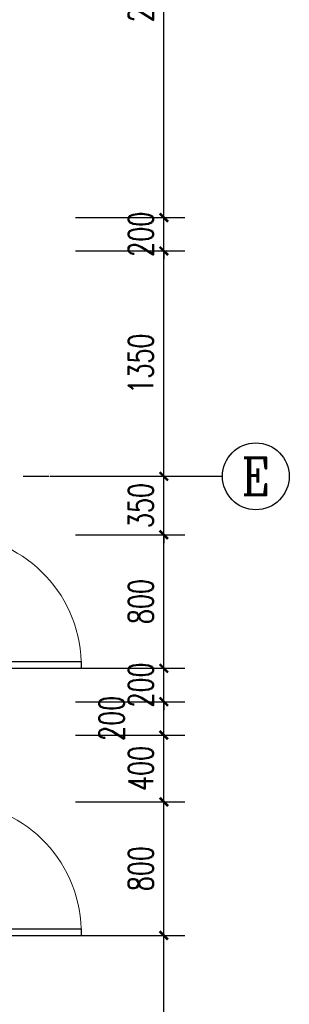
# Model space of a CAD drawing. Extents: x 797781 to 1255204, y 21234 to 1024248.
# Tile 880 of 1056: x 1190629 to 1192241, y 580514 to 586412. Entities that reach past the tile are written whole.
import ezdxf
from ezdxf.enums import TextEntityAlignment as Align

# ---------------------------------------------------------------- set-up
doc = ezdxf.new("R2010")
doc.units = 0
doc.header["$LTSCALE"] = 1000
doc.header["$MEASUREMENT"] = 0
doc.linetypes.add('230303生产综合楼-平面图_t8$0$DOTE', pattern=[2.42, 2, -0.2, 0.02, -0.2])
for name, color, linetype in [('230303生产综合楼-平面图_t8$0$AXIS', 3, 'Continuous'), ('230303生产综合楼-平面图_t8$0$AXIS_TEXT', 7, 'Continuous'), ('230303生产综合楼-平面图_t8$0$DOTE', 1, '230303生产综合楼-平面图_t8$0$DOTE'), ('AXIS_TEXT', 7, 'Continuous'), ('DOOR_FIRE', 4, 'Continuous')]:
    doc.layers.add(name, color=color, linetype=linetype)
doc.styles.add('230303生产综合楼-平面图_t8$0$_TCH_AXIS', font='COMPLEX', dxfattribs={"bigfont": 'GBCBIG'})
doc.styles.add('230303生产综合楼-平面图_T8$0$_TCH_DIM_T3', font='SIMPLEX', dxfattribs={"width": 0.705882, "bigfont": 'GBCBIG'})
doc.styles.add('COMPLEX', font='COMPLEX')
doc.dimstyles.new('230303生产综合楼-平面图_T8$0$_TCH_ARCH&&50', dxfattribs={"dimtxt": 148.75, "dimasz": 50, "dimexe": 125, "dimexo": 150, "dimgap": 63.125, "dimtad": 1, "dimdec": 0, "dimzin": 0, "dimdsep": 46, "dimtxsty": '230303生产综合楼-平面图_T8$0$_TCH_DIM_T3', "dimblk": '230303生产综合楼-平面图_t8$0$_ArchTick', "dimcen": 0.09, "dimclrt": 7, "dimazin": 2, "dimtfac": 1, "dimtdec": 0, "dimtix": 1, "dimtmove": 2, "dimatfit": 3, "dimfxl": 1, "dimtolj": 1, "dimtzin": 0, "dimarcsym": 0})

# ---------------------------------------------------------------- blocks, each defined once
blk = doc.blocks.new('230303生产综合楼-平面图_t8$0$_ArchTick')
at = {"color": 0, "linetype": 'ByBlock', "const_width": 0.3}
blk.add_lwpolyline([(-0.5, -0.5), (0.5, 0.5)], dxfattribs=at)
blk = doc.blocks.new('*D3842')
at = {"layer": '230303生产综合楼-平面图_t8$0$AXIS', "color": 0, "lineweight": -2, "transparency": 16777216}
for p, q in [((1190961.8, 587926.4), (1191615.7, 587926.4)), ((1191490.7, 585226.4), (1191490.7, 587926.4)), ((1190961.8, 585226.4), (1191615.7, 585226.4))]:
    blk.add_line(p, q, dxfattribs=at)
at = {"layer": 'Defpoints', "color": 0, "transparency": 16777216}
for p in [(1190811.8, 587926.4), (1191490.7, 587926.4), (1190811.8, 585226.4)]:
    blk.add_point(p, dxfattribs=at)
at = {"layer": '230303生产综合楼-平面图_t8$0$AXIS', "color": 0, "lineweight": -2, "transparency": 16777216, "xscale": 50, "yscale": 50, "zscale": 50}
for p, rotation in [((1191490.7, 587926.4), 90), ((1191490.7, 585226.4), 270)]:
    blk.add_blockref('230303生产综合楼-平面图_t8$0$_ArchTick', p, dxfattribs=dict(at, rotation=rotation))
at = {"layer": '230303生产综合楼-平面图_t8$0$AXIS', "color": 7, "transparency": 16777216, "insert": (1191353.2, 586576.4), "char_height": 148.75, "attachment_point": 5, "rotation": 90, "style": '230303生产综合楼-平面图_T8$0$_TCH_DIM_T3'}
blk.add_mtext('\\A1;2700', dxfattribs=at)
blk = doc.blocks.new('*D3843')
at = {"layer": '230303生产综合楼-平面图_t8$0$AXIS', "color": 0, "lineweight": -2, "transparency": 16777216}
for p, q in [((1190961.8, 585226.4), (1191615.7, 585226.4)), ((1191490.7, 585226.4), (1191490.7, 585276.4)), ((1191490.7, 585026.4), (1191490.7, 585226.4)), ((1190961.8, 585026.4), (1191615.7, 585026.4)), ((1191490.7, 585026.4), (1191490.7, 584976.4))]:
    blk.add_line(p, q, dxfattribs=at)
at = {"layer": 'Defpoints', "color": 0, "transparency": 16777216}
for p in [(1190811.8, 585226.4), (1191490.7, 585226.4), (1190811.8, 585026.4)]:
    blk.add_point(p, dxfattribs=at)
at = {"layer": '230303生产综合楼-平面图_t8$0$AXIS', "color": 0, "lineweight": -2, "transparency": 16777216, "xscale": 50, "yscale": 50, "zscale": 50}
for p, rotation in [((1191490.7, 585226.4), 270), ((1191490.7, 585026.4), 90)]:
    blk.add_blockref('230303生产综合楼-平面图_t8$0$_ArchTick', p, dxfattribs=dict(at, rotation=rotation))
at = {"layer": '230303生产综合楼-平面图_t8$0$AXIS', "color": 7, "transparency": 16777216, "insert": (1191353.2, 585126.4), "char_height": 148.75, "attachment_point": 5, "rotation": 90, "style": '230303生产综合楼-平面图_T8$0$_TCH_DIM_T3'}
blk.add_mtext('\\A1;200', dxfattribs=at)
blk = doc.blocks.new('*D3844')
at = {"layer": '230303生产综合楼-平面图_t8$0$AXIS', "color": 0, "lineweight": -2, "transparency": 16777216}
for p, q in [((1190961.8, 585026.4), (1191615.7, 585026.4)), ((1191490.7, 583676.4), (1191490.7, 585026.4)), ((1190961.8, 583676.4), (1191615.7, 583676.4))]:
    blk.add_line(p, q, dxfattribs=at)
at = {"layer": 'Defpoints', "color": 0, "transparency": 16777216}
for p in [(1190811.8, 585026.4), (1191490.7, 585026.4), (1190811.8, 583676.4)]:
    blk.add_point(p, dxfattribs=at)
at = {"layer": '230303生产综合楼-平面图_t8$0$AXIS', "color": 0, "lineweight": -2, "transparency": 16777216, "xscale": 50, "yscale": 50, "zscale": 50}
for p, rotation in [((1191490.7, 585026.4), 90), ((1191490.7, 583676.4), 270)]:
    blk.add_blockref('230303生产综合楼-平面图_t8$0$_ArchTick', p, dxfattribs=dict(at, rotation=rotation))
at = {"layer": '230303生产综合楼-平面图_t8$0$AXIS', "color": 7, "transparency": 16777216, "insert": (1191353.2, 584351.4), "char_height": 148.75, "attachment_point": 5, "rotation": 90, "style": '230303生产综合楼-平面图_T8$0$_TCH_DIM_T3'}
blk.add_mtext('\\A1;1350', dxfattribs=at)
blk = doc.blocks.new('*D3845')
at = {"layer": '230303生产综合楼-平面图_t8$0$AXIS', "color": 0, "lineweight": -2, "transparency": 16777216}
for p, q in [((1191490.7, 583676.4), (1191490.7, 583726.4)), ((1190961.8, 583676.4), (1191615.7, 583676.4)), ((1191490.7, 583326.4), (1191490.7, 583676.4)), ((1190961.8, 583326.4), (1191615.7, 583326.4)), ((1191490.7, 583326.4), (1191490.7, 583276.4))]:
    blk.add_line(p, q, dxfattribs=at)
at = {"layer": 'Defpoints', "color": 0, "transparency": 16777216}
for p in [(1190811.8, 583676.4), (1191490.7, 583676.4), (1190811.8, 583326.4)]:
    blk.add_point(p, dxfattribs=at)
at = {"layer": '230303生产综合楼-平面图_t8$0$AXIS', "color": 0, "lineweight": -2, "transparency": 16777216, "xscale": 50, "yscale": 50, "zscale": 50}
for p, rotation in [((1191490.7, 583676.4), 270), ((1191490.7, 583326.4), 90)]:
    blk.add_blockref('230303生产综合楼-平面图_t8$0$_ArchTick', p, dxfattribs=dict(at, rotation=rotation))
at = {"layer": '230303生产综合楼-平面图_t8$0$AXIS', "color": 7, "transparency": 16777216, "insert": (1191353.2, 583501.4), "char_height": 148.75, "attachment_point": 5, "rotation": 90, "style": '230303生产综合楼-平面图_T8$0$_TCH_DIM_T3'}
blk.add_mtext('\\A1;350', dxfattribs=at)
blk = doc.blocks.new('*D3846')
at = {"layer": '230303生产综合楼-平面图_t8$0$AXIS', "color": 0, "lineweight": -2, "transparency": 16777216}
for p, q in [((1190961.8, 583326.4), (1191615.7, 583326.4)), ((1191490.7, 582526.4), (1191490.7, 583326.4)), ((1190961.8, 582526.4), (1191615.7, 582526.4))]:
    blk.add_line(p, q, dxfattribs=at)
at = {"layer": 'Defpoints', "color": 0, "transparency": 16777216}
for p in [(1190811.8, 583326.4), (1191490.7, 583326.4), (1190811.8, 582526.4)]:
    blk.add_point(p, dxfattribs=at)
at = {"layer": '230303生产综合楼-平面图_t8$0$AXIS', "color": 0, "lineweight": -2, "transparency": 16777216, "xscale": 50, "yscale": 50, "zscale": 50}
for p, rotation in [((1191490.7, 583326.4), 90), ((1191490.7, 582526.4), 270)]:
    blk.add_blockref('230303生产综合楼-平面图_t8$0$_ArchTick', p, dxfattribs=dict(at, rotation=rotation))
at = {"layer": '230303生产综合楼-平面图_t8$0$AXIS', "color": 7, "transparency": 16777216, "insert": (1191353.2, 582926.4), "char_height": 148.75, "attachment_point": 5, "rotation": 90, "style": '230303生产综合楼-平面图_T8$0$_TCH_DIM_T3'}
blk.add_mtext('\\A1;800', dxfattribs=at)
blk = doc.blocks.new('*D3847')
at = {"layer": '230303生产综合楼-平面图_t8$0$AXIS', "color": 0, "lineweight": -2, "transparency": 16777216}
for p, q in [((1191490.7, 582526.4), (1191490.7, 582576.4)), ((1190961.8, 582526.4), (1191615.7, 582526.4)), ((1191490.7, 582326.4), (1191490.7, 582526.4)), ((1190961.8, 582326.4), (1191615.7, 582326.4)), ((1191490.7, 582326.4), (1191490.7, 582276.4))]:
    blk.add_line(p, q, dxfattribs=at)
at = {"layer": 'Defpoints', "color": 0, "transparency": 16777216}
for p in [(1190811.8, 582526.4), (1191490.7, 582526.4), (1190811.8, 582326.4)]:
    blk.add_point(p, dxfattribs=at)
at = {"layer": '230303生产综合楼-平面图_t8$0$AXIS', "color": 0, "lineweight": -2, "transparency": 16777216, "xscale": 50, "yscale": 50, "zscale": 50}
for p, rotation in [((1191490.7, 582526.4), 270), ((1191490.7, 582326.4), 90)]:
    blk.add_blockref('230303生产综合楼-平面图_t8$0$_ArchTick', p, dxfattribs=dict(at, rotation=rotation))
at = {"layer": '230303生产综合楼-平面图_t8$0$AXIS', "color": 7, "transparency": 16777216, "insert": (1191353.2, 582426.4), "char_height": 148.75, "attachment_point": 5, "rotation": 90, "style": '230303生产综合楼-平面图_T8$0$_TCH_DIM_T3'}
blk.add_mtext('\\A1;200', dxfattribs=at)
blk = doc.blocks.new('*D3848')
at = {"layer": '230303生产综合楼-平面图_t8$0$AXIS', "color": 0, "lineweight": -2, "transparency": 16777216}
for p, q in [((1190961.8, 582326.4), (1191615.7, 582326.4)), ((1191490.7, 582126.4), (1191490.7, 582326.4)), ((1190961.8, 582126.4), (1191615.7, 582126.4))]:
    blk.add_line(p, q, dxfattribs=at)
at = {"layer": 'Defpoints', "color": 0, "transparency": 16777216}
for p in [(1190811.8, 582326.4), (1191490.7, 582326.4), (1190811.8, 582126.4)]:
    blk.add_point(p, dxfattribs=at)
at = {"layer": '230303生产综合楼-平面图_t8$0$AXIS', "color": 0, "lineweight": -2, "transparency": 16777216, "xscale": 50, "yscale": 50, "zscale": 50}
for p, rotation in [((1191490.7, 582326.4), 90), ((1191490.7, 582126.4), 270)]:
    blk.add_blockref('230303生产综合楼-平面图_t8$0$_ArchTick', p, dxfattribs=dict(at, rotation=rotation))
at = {"layer": '230303生产综合楼-平面图_t8$0$AXIS', "color": 7, "transparency": 16777216, "insert": (1191178.2, 582226.4), "char_height": 148.75, "attachment_point": 5, "rotation": 90, "style": '230303生产综合楼-平面图_T8$0$_TCH_DIM_T3'}
blk.add_mtext('\\A1;200', dxfattribs=at)
blk = doc.blocks.new('*D3849')
at = {"layer": '230303生产综合楼-平面图_t8$0$AXIS', "color": 0, "lineweight": -2, "transparency": 16777216}
for p, q in [((1190961.8, 582126.4), (1191615.7, 582126.4)), ((1191490.7, 581726.4), (1191490.7, 582126.4)), ((1190961.8, 581726.4), (1191615.7, 581726.4))]:
    blk.add_line(p, q, dxfattribs=at)
at = {"layer": 'Defpoints', "color": 0, "transparency": 16777216}
for p in [(1190811.8, 582126.4), (1191490.7, 582126.4), (1190811.8, 581726.4)]:
    blk.add_point(p, dxfattribs=at)
at = {"layer": '230303生产综合楼-平面图_t8$0$AXIS', "color": 0, "lineweight": -2, "transparency": 16777216, "xscale": 50, "yscale": 50, "zscale": 50}
for p, rotation in [((1191490.7, 582126.4), 90), ((1191490.7, 581726.4), 270)]:
    blk.add_blockref('230303生产综合楼-平面图_t8$0$_ArchTick', p, dxfattribs=dict(at, rotation=rotation))
at = {"layer": '230303生产综合楼-平面图_t8$0$AXIS', "color": 7, "transparency": 16777216, "insert": (1191353.2, 581926.4), "char_height": 148.75, "attachment_point": 5, "rotation": 90, "style": '230303生产综合楼-平面图_T8$0$_TCH_DIM_T3'}
blk.add_mtext('\\A1;400', dxfattribs=at)
blk = doc.blocks.new('*D3850')
at = {"layer": '230303生产综合楼-平面图_t8$0$AXIS', "color": 0, "lineweight": -2, "transparency": 16777216}
for p, q in [((1190961.8, 581726.4), (1191615.7, 581726.4)), ((1191490.7, 580926.4), (1191490.7, 581726.4)), ((1190961.8, 580926.4), (1191615.7, 580926.4))]:
    blk.add_line(p, q, dxfattribs=at)
at = {"layer": 'Defpoints', "color": 0, "transparency": 16777216}
for p in [(1190811.8, 581726.4), (1191490.7, 581726.4), (1190811.8, 580926.4)]:
    blk.add_point(p, dxfattribs=at)
at = {"layer": '230303生产综合楼-平面图_t8$0$AXIS', "color": 0, "lineweight": -2, "transparency": 16777216, "xscale": 50, "yscale": 50, "zscale": 50}
for p, rotation in [((1191490.7, 581726.4), 90), ((1191490.7, 580926.4), 270)]:
    blk.add_blockref('230303生产综合楼-平面图_t8$0$_ArchTick', p, dxfattribs=dict(at, rotation=rotation))
at = {"layer": '230303生产综合楼-平面图_t8$0$AXIS', "color": 7, "transparency": 16777216, "insert": (1191353.2, 581326.4), "char_height": 148.75, "attachment_point": 5, "rotation": 90, "style": '230303生产综合楼-平面图_T8$0$_TCH_DIM_T3'}
blk.add_mtext('\\A1;800', dxfattribs=at)
blk = doc.blocks.new('*D3851')
at = {"layer": '230303生产综合楼-平面图_t8$0$AXIS', "color": 0, "lineweight": -2, "transparency": 16777216}
for p, q in [((1190961.8, 580926.4), (1191615.7, 580926.4)), ((1191490.7, 579426.4), (1191490.7, 580926.4)), ((1190961.8, 579426.4), (1191615.7, 579426.4))]:
    blk.add_line(p, q, dxfattribs=at)
at = {"layer": 'Defpoints', "color": 0, "transparency": 16777216}
for p in [(1190811.8, 580926.4), (1191490.7, 580926.4), (1190811.8, 579426.4)]:
    blk.add_point(p, dxfattribs=at)
at = {"layer": '230303生产综合楼-平面图_t8$0$AXIS', "color": 0, "lineweight": -2, "transparency": 16777216, "xscale": 50, "yscale": 50, "zscale": 50}
for p, rotation in [((1191490.7, 580926.4), 90), ((1191490.7, 579426.4), 270)]:
    blk.add_blockref('230303生产综合楼-平面图_t8$0$_ArchTick', p, dxfattribs=dict(at, rotation=rotation))
at = {"layer": '230303生产综合楼-平面图_t8$0$AXIS', "color": 7, "transparency": 16777216, "insert": (1191353.2, 580176.4), "char_height": 148.75, "attachment_point": 5, "rotation": 90, "style": '230303生产综合楼-平面图_T8$0$_TCH_DIM_T3'}
blk.add_mtext('\\A1;1500', dxfattribs=at)
blk = doc.blocks.new('_AXISO')
blk.add_circle((0, 0), 0.5)
at = {"layer": 'AXIS_TEXT', "style": 'COMPLEX', "width": 1.041667}
blk.add_attdef('A', text='', height=0.56, dxfattribs=at).set_placement((-0.25, -0.28), (0.25, -0.28), align=Align.FIT)
blk = doc.blocks.new('$DorLib2D$00000001')
for p, q in [((0.45, 0.975), (0.5, 0.975)), ((0.45, 0), (0.45, 0.975)), ((0.5, 0), (0.5, 0.975)), ((0.5, 0), (0.45, 0))]:
    blk.add_line(p, q)
at = {"lineweight": 13}
blk.add_arc((0.475, 0), 0.975, 91.46928, 180, dxfattribs=at)

msp = doc.modelspace()

# ---------------------------------------------------------------- linework, layer by layer
at = {"layer": '230303生产综合楼-平面图_t8$0$AXIS'}
msp.add_line((1190811.8, 583676.4), (1191840.7, 583676.4), dxfattribs=at)
at = {"layer": '230303生产综合楼-平面图_t8$0$DOTE'}
msp.add_line((1180969.4, 583676.4), (1190805.2, 583676.4), dxfattribs=at)

# ---------------------------------------------------------------- block references
at = {"layer": '230303生产综合楼-平面图_t8$0$AXIS'}
ref = msp.add_blockref('_AXISO', (1192040.7, 583676.4), dxfattribs=dict(at, xscale=400, yscale=400, zscale=400))
ref.add_attrib('A', 'E', dxfattribs={"layer": '230303生产综合楼-平面图_t8$0$AXIS_TEXT', "ltscale": 2, "height": 222.7, "style": '230303生产综合楼-平面图_t8$0$_TCH_AXIS'}).set_placement((1191955.8, 583565), (1192125.5, 583565), align=Align.FIT)
at = {"layer": 'DOOR_FIRE', "xscale": 800, "yscale": 800, "zscale": 300, "rotation": 270}
for p in [(1190215.8, 582926.4), (1190215.8, 581326.4)]:
    msp.add_blockref('$DorLib2D$00000001', p, dxfattribs=at)

# ---------------------------------------------------------------- dimensions: what is measured, and where the dimension line sits
at = {"layer": '230303生产综合楼-平面图_t8$0$AXIS'}
for p1, p2, picture, middle in [((1190811.8, 585226.4), (1190811.8, 587926.4), '*D3842', (1191353.2, 586576.4)), ((1190811.8, 585026.4), (1190811.8, 585226.4), '*D3843', (1191353.2, 585126.4)), ((1190811.8, 583676.4), (1190811.8, 585026.4), '*D3844', (1191353.2, 584351.4)), ((1190811.8, 583326.4), (1190811.8, 583676.4), '*D3845', (1191353.2, 583501.4)), ((1190811.8, 582526.4), (1190811.8, 583326.4), '*D3846', (1191353.2, 582926.4)), ((1190811.8, 582326.4), (1190811.8, 582526.4), '*D3847', (1191353.2, 582426.4)), ((1190811.8, 581726.4), (1190811.8, 582126.4), '*D3849', (1191353.2, 581926.4)), ((1190811.8, 580926.4), (1190811.8, 581726.4), '*D3850', (1191353.2, 581326.4)), ((1190811.8, 579426.4), (1190811.8, 580926.4), '*D3851', (1191353.2, 580176.4))]:
    dim = msp.add_aligned_dim(p1=p1, p2=p2, distance=-678.9, dimstyle='230303生产综合楼-平面图_T8$0$_TCH_ARCH&&50', dxfattribs=at)
    dim.commit()
    dim.dimension.update_dxf_attribs({"geometry": picture, "text_midpoint": middle})
dim = msp.add_linear_dim(base=(1191490.7, 582326.4), p1=(1190811.8, 582126.4), p2=(1190811.8, 582326.4), angle=90, dimstyle='230303生产综合楼-平面图_T8$0$_TCH_ARCH&&50', dxfattribs=at)
dim.commit()
dim.dimension.update_dxf_attribs({"geometry": '*D3848', "text_midpoint": (1191178.2, 582226.4), "dimtype": 161})

doc.saveas('drawing.dxf')
